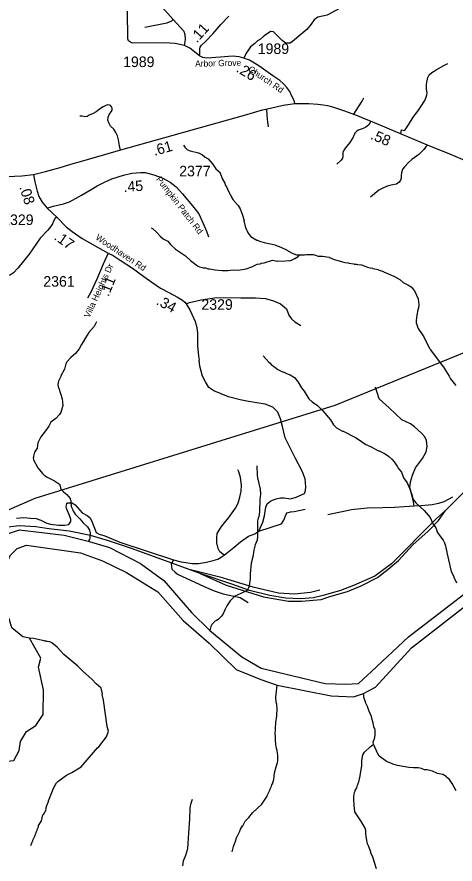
# Model space of a CAD drawing. Extents: x 1248089 to 1457196, y 820910 to 988753.
# Drawn here: x 1396152 to 1401339, y 893646 to 903687 of the extents above; entities that cross this region are included whole.
import ezdxf

# ---------------------------------------------------------------- set-up
doc = ezdxf.new("R2010")
doc.units = 0
for name, color, linetype in [('Exist Hydrographic Creek Single Shore', 7, 'Continuous'), ('Exist Hydrographic Misc Water Feature', 7, 'Continuous'), ('Exist Hydrographic River Shore', 7, 'Continuous'), ('Exist Railroad Mainline', 7, 'Continuous'), ('Exist Railroad Siding', 7, 'Continuous'), ('Exist Road Non-System Type 51', 7, 'Continuous'), ('Exist Road Primary NC Attributed', 7, 'Continuous'), ('Exist Road Secondary Type 51 Attributed', 7, 'Continuous'), ('Exist Road Secondary Type 51 Label', 7, 'Continuous'), ('Exist Utilities Electrical Transmission Line', 7, 'Continuous'), ('Prop CMT Slope Fill', 7, 'Continuous'), ('Prop GRAU CAT1 Cell', 7, 'Continuous'), ('Prop Lane Lines', 7, 'Continuous')]:
    doc.layers.add(name, color=color, linetype=linetype)

msp = doc.modelspace()

# ---------------------------------------------------------------- linework, layer by layer
at = {"layer": 'Exist Hydrographic Creek Single Shore'}
msp.add_lwpolyline([(1395454, 892315), (1395580, 892368), (1395667, 892527), (1395640, 893425), (1395684, 893735), (1395779, 893923), (1395792, 894557), (1395873, 894808), (1395915, 894856), (1396116, 894875), (1396177, 894992), (1396196, 895100), (1396265, 895217), (1396374, 895287), (1396461, 895420), (1396467, 895712), (1396406, 895979), (1396433, 896087), (1396300, 896323), (1396221, 896340), (1396090, 896445), (1396059, 896554), (1395994, 896637), (1395879, 896700)], dxfattribs=at)
at = {"layer": 'Exist Hydrographic Misc Water Feature'}
for points in [[(1398124, 902169), (1398140, 902143), (1398171, 902112), (1398203, 902099), (1398302, 902077), (1398350, 902052), (1398381, 902027), (1398417, 902007), (1398467, 901946), (1398507, 901888), (1398561, 901840), (1398560, 901835), (1398584, 901763), (1398614, 901718), (1398622, 901690), (1398634, 901674), (1398656, 901618), (1398664, 901609), (1398672, 901585), (1398679, 901577), (1398695, 901545), (1398710, 901522), (1398745, 901482), (1398749, 901474), (1398773, 901451), (1398796, 901411), (1398818, 901350), (1398841, 901274), (1398839, 901270), (1398859, 901189), (1398874, 901159), (1398878, 901145), (1398899, 901111), (1398917, 901090), (1398944, 901068), (1398992, 901043), (1399000, 901042), (1399024, 901030), (1399079, 901013), (1399211, 900986), (1399215, 900982), (1399278, 900960), (1399345, 900927), (1399348, 900921), (1399409, 900887), (1399464, 900868), (1399500, 900868)], [(1397743, 901188), (1397759, 901178), (1397800, 901141), (1397853, 901084), (1397884, 901059), (1397937, 901030), (1397971, 900989), (1398029, 900936), (1398148, 900857), (1398150, 900852), (1398207, 900802), (1398289, 900738), (1398313, 900726), (1398361, 900713), (1398383, 900712), (1398416, 900703), (1398432, 900703), (1398500, 900690), (1398582, 900683), (1398648, 900682), (1398712, 900689), (1398772, 900686), (1398868, 900701), (1398933, 900724), (1398998, 900755), (1399030, 900762), (1399046, 900770), (1399078, 900773), (1399179, 900803), (1399234, 900793), (1399239, 900795), (1399298, 900792), (1399363, 900800), (1399379, 900798), (1399403, 900806), (1399443, 900825), (1399480, 900846), (1399500, 900868)], [(1399500, 900868), (1399556, 900866), (1399580, 900870), (1399660, 900870), (1399674, 900868), (1399720, 900851), (1399768, 900853), (1399848, 900840), (1399851, 900836), (1399907, 900811), (1399967, 900797), (1400034, 900776), (1400074, 900771), (1400082, 900767), (1400142, 900761), (1400150, 900757), (1400172, 900757), (1400186, 900752), (1400230, 900747), (1400285, 900730), (1400301, 900722), (1400333, 900713), (1400363, 900710), (1400365, 900704), (1400428, 900695), (1400431, 900691), (1400492, 900670), (1400494, 900664), (1400613, 900615)], [(1400613, 900615), (1400623, 900611), (1400686, 900577), (1400725, 900541), (1400771, 900516), (1400781, 900513), (1400820, 900488), (1400859, 900442), (1400901, 900345), (1400908, 900305), (1400909, 900273), (1400907, 900241), (1400898, 900217), (1400885, 900153), (1400879, 900089), (1400879, 900060), (1400894, 900017), (1400894, 900009), (1400901, 899993), (1400971, 899896), (1401032, 899766), (1401040, 899758), (1401048, 899742), (1401211, 899526), (1401269, 899429), (1401284, 899397), (1401347, 899320)], [(1397093, 900073), (1397065, 900018), (1397004, 899947), (1396962, 899884), (1396937, 899837), (1396915, 899805), (1396888, 899754), (1396846, 899699), (1396789, 899652), (1396742, 899601), (1396732, 899577), (1396714, 899514), (1396673, 899435), (1396673, 899427), (1396643, 899371), (1396639, 899355), (1396638, 899326), (1396644, 899289), (1396649, 899287), (1396688, 899161), (1396694, 899083), (1396671, 898999), (1396657, 898975), (1396612, 898928), (1396555, 898886), (1396528, 898838), (1396490, 898783), (1396433, 898712), (1396399, 898641), (1396390, 898577), (1396361, 898530), (1396348, 898482), (1396348, 898466), (1396343, 898461), (1396347, 898438), (1396401, 898343), (1396455, 898274), (1396473, 898256), (1396482, 898252), (1396503, 898236), (1396597, 898187), (1396654, 898150), (1396665, 898127), (1396666, 898104), (1396675, 898083), (1396681, 898083), (1396705, 898059), (1396742, 898028), (1396781, 897981), (1396781, 897973), (1396789, 897957), (1396792, 897937), (1396795, 897885), (1396810, 897853), (1396814, 897837), (1396829, 897812), (1396843, 897794), (1396896, 897740), (1396937, 897690), (1396986, 897645), (1397013, 897604), (1397013, 897596), (1397020, 897580), (1397015, 897508), (1397010, 897492), (1396997, 897473)], [(1399068, 899670), (1399136, 899594), (1399152, 899582), (1399164, 899568), (1399205, 899535), (1399243, 899510), (1399298, 899481), (1399306, 899481), (1399330, 899468), (1399330, 899464), (1399389, 899447), (1399437, 899414), (1399483, 899357), (1399522, 899290), (1399553, 899251), (1399609, 899162), (1399646, 899127), (1399711, 899080), (1399772, 899019), (1399864, 898910), (1399900, 898852), (1399906, 898850), (1399936, 898817), (1400007, 898778), (1400015, 898777), (1400161, 898702), (1400228, 898657), (1400230, 898653), (1400283, 898620), (1400293, 898617), (1400355, 898586), (1400410, 898555), (1400434, 898544), (1400442, 898544), (1400513, 898507), (1400552, 898480), (1400590, 898445), (1400617, 898412), (1400658, 898355), (1400665, 898339), (1400704, 898290), (1400731, 898226), (1400773, 898165), (1400811, 898076), (1400811, 898068), (1400826, 898028), (1400834, 897992), (1400845, 897967), (1400876, 897929), (1400974, 897837), (1401045, 897755), (1401075, 897679), (1401080, 897676), (1401112, 897630), (1401125, 897598), (1401125, 897590), (1401148, 897551), (1401199, 897484), (1401214, 897454), (1401225, 897419), (1401229, 897395), (1401240, 897367), (1401244, 897341), (1401295, 897114), (1401325, 897053), (1401325, 897045), (1401356, 896981)], [(1398992, 898368), (1398995, 898254), (1398999, 898226), (1399032, 898091), (1399035, 898032), (1399029, 897968), (1399024, 897820), (1399017, 897764), (1399008, 897748), (1399001, 897716), (1398999, 897509), (1398995, 897501), (1398995, 897487), (1398973, 897429), (1398956, 897366), (1398946, 897286), (1398927, 897214), (1398914, 897087), (1398913, 897031), (1398903, 896943), (1398894, 896919), (1398878, 896890), (1398859, 896876), (1398853, 896876), (1398803, 896852), (1398732, 896823), (1398675, 896768), (1398638, 896709), (1398617, 896669), (1398591, 896606), (1398573, 896583), (1398534, 896545), (1398516, 896533), (1398493, 896520), (1398489, 896512), (1398461, 896485), (1398448, 896461), (1398435, 896413)], [(1396318, 893866), (1396328, 893898), (1396341, 893921), (1396341, 893929), (1396366, 893985), (1396366, 893993), (1396379, 894017), (1396379, 894025), (1396391, 894048), (1396392, 894056), (1396406, 894088), (1396409, 894104), (1396442, 894159), (1396459, 894231), (1396465, 894233), (1396497, 894290), (1396495, 894295), (1396506, 894342), (1396527, 894389), (1396527, 894397), (1396588, 894552), (1396620, 894609), (1396636, 894624), (1396738, 894700), (1396802, 894731), (1396914, 894800), (1397105, 895022), (1397121, 895037), (1397212, 895153), (1397235, 895223), (1397220, 895277), (1397177, 895590), (1397163, 895658), (1397164, 895663), (1397148, 895730), (1397144, 895737), (1397089, 895784), (1397038, 895837), (1396936, 895929), (1396874, 895990), (1396707, 896132), (1396627, 896218), (1396564, 896267), (1396540, 896280), (1396508, 896284), (1396500, 896288), (1396484, 896289), (1396476, 896293), (1396349, 896318), (1396300, 896323)], [(1398702, 893791), (1398716, 893853), (1398741, 893916), (1398750, 893956), (1398791, 894035), (1398800, 894059), (1398821, 894099), (1398825, 894098), (1398856, 894154), (1398899, 894197), (1398940, 894252), (1399051, 894355), (1399061, 894369), (1399113, 894452), (1399117, 894468), (1399150, 894531), (1399150, 894539), (1399167, 894571), (1399169, 894586), (1399176, 894598), (1399193, 894650), (1399203, 894729), (1399220, 894797), (1399239, 894849), (1399242, 894865), (1399243, 894937), (1399236, 894961), (1399232, 894993), (1399225, 895017), (1399218, 895065), (1399213, 895113), (1399212, 895169), (1399209, 895178), (1399214, 895249), (1399212, 895254), (1399216, 895325), (1399229, 895405), (1399235, 895493), (1399228, 895525), (1399228, 895541), (1399221, 895565), (1399218, 895623), (1399232, 895767)], [(1400372, 895067), (1400369, 895092), (1400388, 895147), (1400388, 895163), (1400392, 895171), (1400395, 895219), (1400394, 895235), (1400388, 895257), (1400382, 895259), (1400371, 895316), (1400349, 895388), (1400350, 895394), (1400319, 895465), (1400304, 895513), (1400281, 895561), (1400281, 895569), (1400262, 895610), (1400255, 895666)], [(1400410, 893588), (1400364, 893728), (1400342, 893781), (1400342, 893789), (1400320, 893854), (1400304, 893886), (1400290, 893950), (1400283, 894006), (1400282, 894046), (1400276, 894070), (1400230, 894147), (1400153, 894265), (1400154, 894271), (1400144, 894341), (1400140, 894421), (1400141, 894447), (1400150, 894493), (1400158, 894509), (1400158, 894517), (1400175, 894548), (1400183, 894580), (1400192, 894596), (1400192, 894604), (1400200, 894620), (1400213, 894671), (1400234, 894811), (1400234, 894875), (1400249, 894939), (1400268, 894972), (1400333, 895035), (1400372, 895067)], [(1401354, 894514), (1401304, 894603), (1401273, 894648), (1401238, 894677), (1401235, 894683), (1401194, 894706), (1401127, 894719), (1401123, 894724), (1401071, 894748), (1401008, 894762), (1400976, 894763), (1400944, 894779), (1400904, 894788), (1400848, 894787), (1400792, 894791), (1400659, 894814), (1400601, 894831), (1400597, 894835), (1400526, 894861), (1400524, 894866), (1400441, 894926), (1400426, 894951), (1400372, 895067)]]:
    msp.add_lwpolyline(points, dxfattribs=at)
at = {"layer": 'Exist Hydrographic River Shore'}
for points in [[(1395731, 896802), (1395872, 897266), (1395928, 897389), (1396052, 897564), (1396182, 897606), (1396710, 897543), (1396997, 897473), (1397246, 897398), (1397613, 897207), (1397890, 897007), (1398220, 896630), (1398435, 896413), (1398813, 896101), (1399044, 895970), (1399802, 895788), (1400043, 895779), (1400198, 895785), (1400352, 895927), (1400787, 896341), (1401440, 896841)], [(1395879, 896700), (1396011, 897162), (1396071, 897303), (1396156, 897385), (1396266, 897427), (1396903, 897334), (1397165, 897242), (1397450, 897104), (1397819, 896874), (1398122, 896532), (1398428, 896263), (1398749, 895953), (1399038, 895833), (1399232, 895767), (1399874, 895639), (1400136, 895627), (1400255, 895666), (1400399, 895743), (1400825, 896210), (1401571, 896789)]]:
    msp.add_lwpolyline(points, dxfattribs=at)
at = {"layer": 'Exist Railroad Mainline'}
for points in [[(1407960, 899588), (1407581, 899471), (1407167, 899370), (1406933, 899297), (1406431, 899161), (1405915, 899025), (1405527, 898900), (1405329, 898858), (1405099, 898837), (1404447, 898813), (1403837, 898802), (1403582, 898771), (1403373, 898722), (1403163, 898653), (1402874, 898545), (1402648, 898457), (1402431, 898412), (1402079, 898356), (1401839, 898297), (1401717, 898258), (1401598, 898196), (1401504, 898115), (1401304, 897918)], [(1401304, 897918), (1401225, 897837)], [(1401225, 897837), (1401116, 897737), (1400586, 897203), (1400389, 897058), (1400138, 896949), (1399984, 896890), (1399779, 896831), (1399664, 896803), (1399514, 896789), (1399333, 896799), (1399148, 896831), (1398904, 896887), (1398695, 896963), (1398320, 897089), (1397987, 897214), (1397520, 897382), (1397224, 897483), (1397022, 897542), (1396771, 897591), (1396530, 897619), (1396377, 897643), (1396178, 897654), (1396049, 897640)]]:
    msp.add_lwpolyline(points, dxfattribs=at)
at = {"layer": 'Exist Railroad Siding'}
for points in [[(1398320, 897089), (1398628, 896952), (1399070, 896812), (1399367, 896763), (1399523, 896763), (1399753, 896781), (1399858, 896819), (1400064, 896878), (1400227, 896945), (1400422, 897042), (1400547, 897140), (1400669, 897245), (1400840, 897429), (1401021, 897593), (1401142, 897718), (1401225, 897837)], [(1398174, 897147), (1398554, 897049), (1398944, 896931), (1399248, 896861), (1399439, 896850), (1399628, 896868), (1399739, 896896)]]:
    msp.add_lwpolyline(points, dxfattribs=at)
at = {"layer": 'Exist Road Non-System Type 51'}
msp.add_line((1397838, 903840), (1398003, 903658), dxfattribs=at)
for points in [[(1400212, 903922), (1400212, 903922), (1399826, 903708), (1399715, 903683), (1399672, 903653), (1399636, 903600), (1399586, 903539), (1399512, 903479), (1399414, 903396), (1399389, 903375), (1399337, 903378), (1399294, 903406), (1399188, 903512), (1399155, 903514), (1399125, 903494), (1399077, 903459), (1399036, 903423), (1399001, 903402), (1398968, 903373), (1398919, 903331), (1398885, 903286), (1398868, 903257), (1398837, 903200)], [(1398003, 903658), (1397981, 903639), (1397926, 903615), (1397666, 903563)], [(1398003, 903658), (1398128, 903518), (1398141, 903479), (1398143, 903420), (1398133, 903349)], [(1400698, 902304), (1400706, 902351), (1400741, 902340), (1400750, 902349), (1400787, 902408), (1400844, 902500), (1400898, 902570), (1400940, 902630), (1400980, 902698), (1400998, 902738), (1401004, 902763), (1401008, 902788), (1401003, 902832), (1401002, 902891), (1401008, 902930), (1401016, 902971), (1401032, 903000), (1401064, 903030), (1401115, 903062), (1401208, 903112), (1401253, 903136)], [(1400141, 902536), (1400196, 902622), (1400238, 902690), (1400259, 902727)], [(1397379, 902110), (1397365, 902160), (1397353, 902230), (1397341, 902278), (1397321, 902316), (1397298, 902357), (1397261, 902393), (1397239, 902433), (1397229, 902465), (1397232, 902500), (1397243, 902532), (1397269, 902562), (1397278, 902583), (1397280, 902604), (1397272, 902623), (1397261, 902636), (1397251, 902641), (1397228, 902646), (1397204, 902639), (1397173, 902620), (1397130, 902594), (1397089, 902563), (1397053, 902543), (1397007, 902521), (1396984, 902508), (1396958, 902505), (1396923, 902510), (1396898, 902513)], [(1399108, 902595), (1399112, 902520), (1399117, 902440), (1399127, 902383)], [(1400341, 902451), (1400319, 902410), (1400299, 902391), (1400279, 902375), (1400241, 902359), (1400191, 902344), (1400173, 902331), (1400152, 902308), (1400135, 902264), (1400092, 902197), (1400040, 902131), (1400017, 902100), (1400011, 902080), (1400010, 902057), (1400010, 902032), (1400005, 902013), (1399989, 901990), (1399940, 901944)], [(1401008, 902172), (1400971, 902116), (1400912, 902058), (1400828, 901997), (1400786, 901958), (1400745, 901915), (1400722, 901888), (1400712, 901869), (1400706, 901839), (1400701, 901807), (1400700, 901778), (1400694, 901753), (1400676, 901729), (1400646, 901707), (1400602, 901697), (1400546, 901687), (1400491, 901662), (1400437, 901635), (1400340, 901550)], [(1396625, 901312), (1396604, 901301), (1396585, 901265), (1396571, 901234), (1396549, 901201), (1396516, 901161), (1396426, 901064), (1396296, 900874), (1396163, 900708), (1396113, 900655), (1396077, 900632), (1396025, 900613), (1395900, 900632), (1395748, 900627), (1395713, 900623), (1395687, 900606), (1395696, 900558), (1395699, 900513), (1395684, 900423), (1395644, 900297)], [(1398154, 900286), (1398195, 900302), (1398333, 900336), (1398518, 900363), (1398801, 900359), (1398975, 900359), (1399095, 900350), (1399189, 900321), (1399271, 900285), (1399344, 900229), (1399373, 900153), (1399401, 900109), (1399443, 900075), (1399512, 900029)], [(1399018, 897594), (1399065, 897697), (1399085, 897775), (1399098, 897875), (1399115, 897915), (1399160, 897952), (1399221, 897975), (1399273, 897987), (1399316, 897987), (1399393, 897975), (1399458, 897995), (1399556, 898037), (1399568, 898074), (1399573, 898119), (1399563, 898214), (1399528, 898302), (1399448, 898460), (1399328, 898698), (1399295, 898834), (1399273, 898922), (1399240, 899002), (1399180, 899060), (1399093, 899097), (1398895, 899130), (1398795, 899147), (1398655, 899185), (1398485, 899257), (1398425, 899296), (1398385, 899361), (1398348, 899429), (1398318, 899549), (1398308, 899619)], [(1401308, 897994), (1401206, 897938), (1401143, 897921), (1401068, 897906), (1400938, 897893), (1400855, 897888), (1400843, 897961), (1400805, 898111), (1400813, 898176), (1400835, 898256), (1400873, 898342), (1400955, 898454), (1400998, 898534), (1401008, 898597), (1401003, 898667), (1400980, 898710), (1400943, 898755), (1400860, 898830), (1400810, 898865), (1400710, 898912), (1400560, 899053), (1400440, 899159), (1400398, 899299)], [(1398605, 897307), (1398553, 897348), (1398535, 897388), (1398518, 897453), (1398518, 897516), (1398523, 897566), (1398575, 897646), (1398661, 897756), (1398741, 897864), (1398771, 897924), (1398791, 897997), (1398806, 898067), (1398811, 898139), (1398798, 898227), (1398778, 898295), (1398766, 898320)], [(1396145, 897746), (1396233, 897753), (1396313, 897748), (1396378, 897743), (1396436, 897721), (1396506, 897688), (1396551, 897676), (1396648, 897663), (1396716, 897663), (1396766, 897673), (1396789, 897706), (1396791, 897733), (1396776, 897776), (1396738, 897859), (1396736, 897884), (1396741, 897916), (1396751, 897929), (1396804, 897926), (1396841, 897906), (1396926, 897811), (1396984, 897778), (1397019, 897751), (1397041, 897698), (1397091, 897576), (1397124, 897555), (1397191, 897535), (1397369, 897463), (1398006, 897251)], [(1399018, 897594), (1399283, 897679), (1399311, 897724), (1399338, 897795), (1399353, 897810), (1399391, 897820), (1399436, 897827), (1399563, 897852)], [(1400855, 897888), (1400738, 897881), (1400623, 897871), (1400480, 897869), (1400298, 897864), (1400115, 897846), (1399835, 897784)], [(1398605, 897307), (1398725, 897404), (1398798, 897464), (1398893, 897534), (1398970, 897562), (1399018, 897594)], [(1398006, 897251), (1397980, 897206), (1397985, 897141), (1398021, 897111), (1398053, 897084), (1398368, 896936), (1398486, 896886), (1398594, 896848), (1398796, 896806), (1398889, 896748)], [(1398006, 897251), (1398095, 897230), (1398150, 897220), (1398227, 897210), (1398300, 897210), (1398395, 897225), (1398475, 897245), (1398530, 897262), (1398570, 897282), (1398605, 897307)]]:
    msp.add_lwpolyline(points, dxfattribs=at)
at = {"layer": 'Exist Road Primary NC Attributed'}
for points in [[(1396349, 901820), (1396489, 901855), (1396665, 901903), (1396791, 901941), (1396905, 901974), (1397384, 902111), (1398846, 902523), (1399058, 902587), (1399154, 902605), (1399304, 902642), (1399444, 902662)], [(1399444, 902662), (1399610, 902661), (1399714, 902653), (1399776, 902646), (1399831, 902637), (1399888, 902623), (1400018, 902579), (1400161, 902525), (1400341, 902451), (1400354, 902446), (1400711, 902299), (1401008, 902172), (1401274, 902064), (1401575, 901938), (1401744, 901868), (1401767, 901858), (1401930, 901788), (1402123, 901708), (1402289, 901640)], [(1393427, 902030), (1393868, 902113), (1394018, 902136), (1394113, 902148), (1394258, 902153), (1394397, 902151), (1394526, 902139), (1394603, 902129), (1394721, 902106), (1394829, 902079), (1394978, 902028), (1395104, 901990), (1395145, 901978), (1395334, 901915), (1395541, 901852), (1395603, 901839), (1395727, 901818), (1395877, 901800), (1395910, 901796), (1396035, 901795), (1396211, 901804), (1396349, 901820)]]:
    msp.add_lwpolyline(points, dxfattribs=at)
at = {"layer": 'Exist Road Secondary Type 51 Attributed'}
for points in [[(1398313, 903227), (1398200, 903318), (1398136, 903348), (1398024, 903372), (1397899, 903379), (1397533, 903376), (1397507, 903382), (1397474, 903405), (1397464, 903429), (1397462, 903754)], [(1398313, 903227), (1398317, 903251), (1398317, 903308), (1398320, 903330), (1398339, 903351), (1398383, 903395), (1398474, 903492), (1398566, 903596), (1398661, 903695)], [(1399444, 902662), (1399433, 902696), (1399403, 902756), (1399384, 902802), (1399346, 902850), (1399310, 902895), (1399266, 902935), (1399183, 902990), (1399018, 903106), (1398906, 903173), (1398837, 903200), (1398783, 903213), (1398705, 903223), (1398562, 903211), (1398400, 903197), (1398352, 903206), (1398313, 903227)], [(1396349, 901820), (1396365, 901732), (1396391, 901622), (1396412, 901558), (1396452, 901492), (1396511, 901419)], [(1396511, 901419), (1396582, 901444), (1396702, 901472), (1396773, 901496), (1396918, 901576), (1397031, 901642), (1397102, 901684), (1397196, 901734), (1397274, 901768), (1397412, 901813), (1397514, 901837), (1397615, 901844), (1397672, 901842), (1397772, 901816), (1397871, 901780), (1397965, 901729), (1398038, 901672), (1398113, 901592), (1398245, 901427), (1398304, 901353), (1398357, 901240), (1398398, 901149), (1398419, 901082)], [(1396511, 901419), (1396625, 901312), (1396736, 901201), (1396805, 901145), (1396924, 901060), (1397105, 900957), (1397232, 900886)], [(1397232, 900886), (1397171, 900757), (1397098, 900580), (1397025, 900425), (1396988, 900352)], [(1397232, 900886), (1397292, 900861), (1397374, 900806), (1397520, 900710), (1397656, 900611), (1397750, 900543), (1397851, 900473), (1397952, 900421), (1398052, 900367), (1398111, 900331), (1398139, 900305), (1398154, 900286), (1398205, 900209), (1398262, 900079), (1398283, 900008), (1398288, 899940), (1398290, 899787), (1398300, 899666), (1398308, 899619)], [(1398118, 893627), (1398125, 893684), (1398151, 893752), (1398175, 893830), (1398179, 893891), (1398189, 894016), (1398200, 894178), (1398205, 894303), (1398210, 894355), (1398229, 894416)]]:
    msp.add_lwpolyline(points, dxfattribs=at)
at = {"layer": 'Exist Utilities Electrical Transmission Line'}
for points in [[(1399245, 898877), (1399920, 899087), (1401767, 899842)], [(1393806, 896865), (1396369, 897984), (1399245, 898877)]]:
    msp.add_lwpolyline(points, dxfattribs=at)

# ---------------------------------------------------------------- texts
at = {"layer": 'Exist Road Secondary Type 51 Label'}
for s, rotation, p in [('Arbor Grove ', 1.3581, (1398262, 903096)), ('Church Rd', 325.6481, (1398883, 903051)), ('Pumpkin Patch Rd', 307.7376, (1397795, 901761)), ('Woodhaven Rd', 326.1849, (1397075, 901055)), ('Villa Heights Dr', 65.4055, (1397010, 900113))]:
    msp.add_text(s, height=75, rotation=rotation, dxfattribs=at).set_placement(p)
at = {"layer": 'Prop CMT Slope Fill'}
for s, rotation, p in [('.58', 336.9078, (1400329, 902244)), ('.61', 15.8413, (1397781, 902040))]:
    msp.add_text(s, height=125, rotation=rotation, dxfattribs=at).set_placement(p)
at = {"layer": 'Prop GRAU CAT1 Cell'}
for s, rotation, p in [('.11', 48.1074, (1398282, 903372)), ('.26', 328.9226, (1398739, 903044)), ('.45', 3.9486, (1397418, 901611)), ('.08', 287.955, (1396178, 901671)), ('.17', 324.2005, (1396583, 901057)), ('.11', 67.6372, (1397236, 900365)), ('.34', 331.8557, (1397792, 900285))]:
    msp.add_text(s, height=125, rotation=rotation, dxfattribs=at).set_placement(p)
at = {"layer": 'Prop Lane Lines'}
for s, p in [('1989', (1399003, 903248)), ('1989', (1397409, 903093)), ('2377', (1398073, 901798)), ('2329', (1395977, 901221)), ('2361', (1396464, 900490)), ('2329', (1398336, 900216))]:
    msp.add_text(s, height=125, dxfattribs=at).set_placement(p)

doc.saveas('drawing.dxf')
